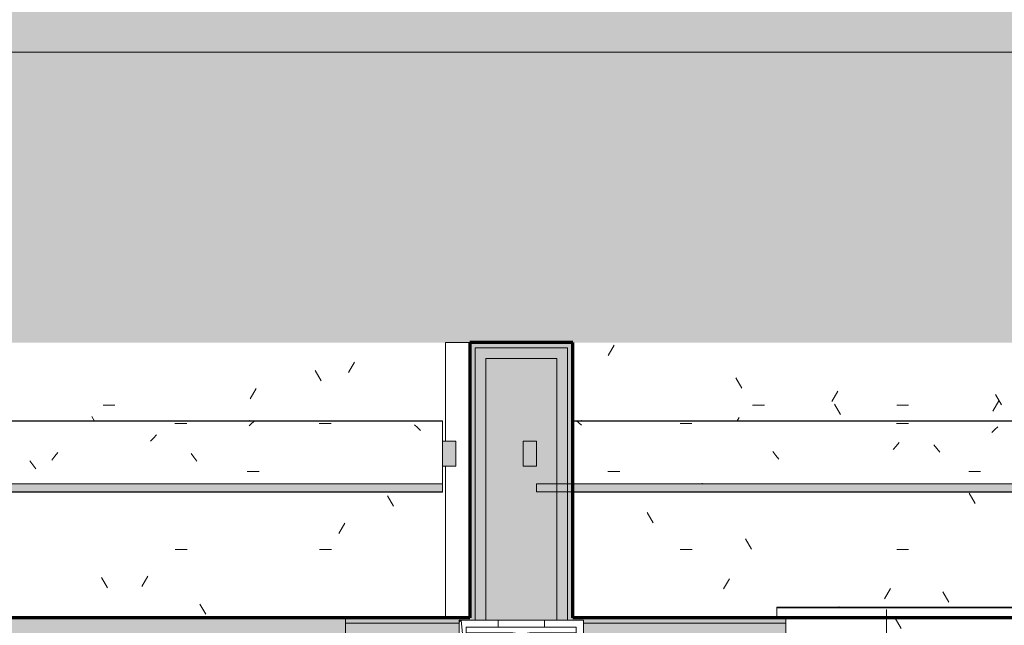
# Model space of a CAD drawing. Header units: millimetres. Extents: x -62758 to 78208, y -26429 to 33271.
# Tile 349 of 656: x -51441 to -48668, y 29861 to 31565. Entities that reach past the tile are written whole.
import ezdxf

# ---------------------------------------------------------------- set-up
doc = ezdxf.new("R2010")
doc.units = ezdxf.units.MM
for name, color, linetype, lineweight in [('A-DETL', 90, 'Continuous', 9), ('A-FLOR', 192, 'Continuous', 18), ('A-FLOR-PATT', 8, 'Continuous', 18), ('A-GENM', 13, 'Continuous', 9), ('A-GLAZ', 151, 'Continuous', 9), ('A-GLAZ-SILL', 1, 'Continuous', 9), ('A-WALL', 113, 'Continuous', 18), ('A-WALL-PATT', 111, 'Continuous', 25), ('S-COLS', 52, 'Continuous', 9)]:
    doc.layers.add(name, color=color, linetype=linetype, lineweight=lineweight)
pattern_1 = [(0, (0, 0), (812.8, 203.2), [33.528, -576.072, 33.528, -576.072, -3251.2]), (0, (0, 0), (812.8, 203.2), [-1219.2, 33.528, -1185.672, 33.528, -576.072, -1422.4]), (0, (0, 0), (812.8, 203.2), [-3048, 33.528, -372.872, 33.528, -982.472]), (120, (304.8, 101.6), (-582.37636, 602.30545), [33.528, -576.072, 33.528, -576.072, -3251.2]), (120, (304.8, 101.6), (-582.37636, 602.30545), [-1219.2, 33.528, -1185.672, 33.528, -576.072, -1422.4]), (120, (304.8, 101.6), (-582.37636, 602.30545), [-3048, 33.528, -372.872, 33.528, -982.472]), (240, (406.4, 508), (-230.42364, -805.50545), [33.528, -576.072, 33.528, -576.072, -3251.2]), (240, (406.4, 508), (-230.42364, -805.50545), [-1219.2, 33.528, -1185.672, 33.528, -576.072, -1422.4]), (240, (406.4, 508), (-230.42364, -805.50545), [-3048, 33.528, -372.872, 33.528, -982.472])]

# ---------------------------------------------------------------- blocks, each defined once
blk = doc.blocks.new('FP_205-PLANTA DE IMPERMEABILIZAÇÃO - TÉRREO')
at = {"layer": 'A-GENM', "lineweight": 5}
for p, q in [((-50833.5, 30437.5), (-50833.6, 30437.5)), ((-50833.4, 30437.5), (-50833.5, 30437.5)), ((-50833.3, 30437.4), (-50833.4, 30437.5)), ((-50833.2, 30437.4), (-50833.3, 30437.4)), ((-50833.1, 30437.4), (-50833.2, 30437.4)), ((-50833, 30437.3), (-50833.1, 30437.4)), ((-50832.9, 30437.3), (-50833, 30437.3)), ((-50832.8, 30437.2), (-50832.9, 30437.3)), ((-50832.7, 30437.2), (-50832.8, 30437.2)), ((-50832.6, 30437.1), (-50832.7, 30437.2)), ((-50832.5, 30437), (-50832.6, 30437.1)), ((-50832.4, 30436.9), (-50832.5, 30437)), ((-50832.3, 30436.8), (-50832.4, 30436.9))]:
    blk.add_line(p, q, dxfattribs=at)
blk = doc.blocks.new('FP_207-PLANTA DE IMPERMEABILIZAÇÃO - TÉRREO')
at = {"layer": 'A-GENM', "lineweight": 5}
for p, q in [((-50833.5, 30437.5), (-50833.6, 30437.5)), ((-50833.4, 30437.5), (-50833.5, 30437.5)), ((-50833.3, 30437.4), (-50833.4, 30437.5)), ((-50833.2, 30437.4), (-50833.3, 30437.4)), ((-50833.1, 30437.4), (-50833.2, 30437.4)), ((-50833, 30437.3), (-50833.1, 30437.4)), ((-50832.9, 30437.3), (-50833, 30437.3)), ((-50832.8, 30437.2), (-50832.9, 30437.3)), ((-50832.7, 30437.2), (-50832.8, 30437.2)), ((-50832.6, 30437.1), (-50832.7, 30437.2)), ((-50832.5, 30437), (-50832.6, 30437.1)), ((-50832.4, 30436.9), (-50832.5, 30437)), ((-50832.3, 30436.8), (-50832.4, 30436.9))]:
    blk.add_line(p, q, dxfattribs=at)
blk = doc.blocks.new('FP_209-PLANTA DE IMPERMEABILIZAÇÃO - TÉRREO')
at = {"layer": 'A-GENM', "lineweight": 5}
for p, q in [((-50833.5, 30437.5), (-50833.6, 30437.5)), ((-50833.4, 30437.5), (-50833.5, 30437.5)), ((-50833.3, 30437.4), (-50833.4, 30437.5)), ((-50833.2, 30437.4), (-50833.3, 30437.4)), ((-50833.1, 30437.4), (-50833.2, 30437.4)), ((-50833, 30437.3), (-50833.1, 30437.4)), ((-50832.9, 30437.3), (-50833, 30437.3)), ((-50832.8, 30437.2), (-50832.9, 30437.3)), ((-50832.7, 30437.2), (-50832.8, 30437.2)), ((-50832.6, 30437.1), (-50832.7, 30437.2)), ((-50832.5, 30437), (-50832.6, 30437.1)), ((-50832.4, 30436.9), (-50832.5, 30437)), ((-50832.3, 30436.8), (-50832.4, 30436.9))]:
    blk.add_line(p, q, dxfattribs=at)
blk = doc.blocks.new('FP_212-PLANTA DE IMPERMEABILIZAÇÃO - TÉRREO')
at = {"layer": 'A-GENM', "lineweight": 5}
for p, q in [((-50833.5, 30437.5), (-50833.6, 30437.5)), ((-50833.4, 30437.5), (-50833.5, 30437.5)), ((-50833.3, 30437.4), (-50833.4, 30437.5)), ((-50833.2, 30437.4), (-50833.3, 30437.4)), ((-50833.1, 30437.4), (-50833.2, 30437.4)), ((-50833, 30437.3), (-50833.1, 30437.4)), ((-50832.9, 30437.3), (-50833, 30437.3)), ((-50832.8, 30437.2), (-50832.9, 30437.3)), ((-50832.7, 30437.2), (-50832.8, 30437.2)), ((-50832.6, 30437.1), (-50832.7, 30437.2)), ((-50832.5, 30437), (-50832.6, 30437.1)), ((-50832.4, 30436.9), (-50832.5, 30437)), ((-50832.3, 30436.8), (-50832.4, 30436.9))]:
    blk.add_line(p, q, dxfattribs=at)
blk = doc.blocks.new('FP_213-PLANTA DE IMPERMEABILIZAÇÃO - TÉRREO')
at = {"layer": 'A-GENM', "color": 130, "lineweight": 5}
blk.add_line((-57836.4, 30235.6), (-50290.3, 30235.6), dxfattribs=at)
blk = doc.blocks.new('FP_214-PLANTA DE IMPERMEABILIZAÇÃO - TÉRREO')
at = {"layer": 'A-GENM', "lineweight": 5}
for p, q in [((-50833.6, 30437.5), (-50833.7, 30437.5)), ((-50833.5, 30437.5), (-50833.6, 30437.5)), ((-50833.4, 30437.4), (-50833.5, 30437.5)), ((-50833.3, 30437.4), (-50833.4, 30437.4)), ((-50833.2, 30437.4), (-50833.3, 30437.4)), ((-50833.1, 30437.3), (-50833.2, 30437.4)), ((-50833, 30437.3), (-50833.1, 30437.3)), ((-50832.9, 30437.2), (-50833, 30437.3)), ((-50832.8, 30437.2), (-50832.9, 30437.2)), ((-50832.7, 30437.1), (-50832.8, 30437.2)), ((-50832.6, 30437), (-50832.7, 30437.1)), ((-50832.5, 30436.9), (-50832.6, 30437)), ((-50832.4, 30436.8), (-50832.5, 30436.9))]:
    blk.add_line(p, q, dxfattribs=at)
blk = doc.blocks.new('FP_215-PLANTA DE IMPERMEABILIZAÇÃO - TÉRREO')
at = {"layer": 'A-GENM', "lineweight": 5}
for p, q in [((-51043.2, 30429.5), (-51009.7, 30429.5)), ((-50826.5, 30430), (-50834.7, 30422.7)), ((-50818.3, 30436.8), (-50826.5, 30430)), ((-50636.8, 30429.5), (-50603.3, 30429.5)), ((-50360.2, 30417.6), (-50368.6, 30425.3)), ((-50351.8, 30409.6), (-50360.2, 30417.6)), ((-51095.6, 30397.2), (-51103.9, 30388.3)), ((-51103.9, 30388.3), (-51112.3, 30379)), ((-51381.5, 30337.1), (-51389.9, 30326.2)), ((-51373.1, 30347.8), (-51381.5, 30337.1)), ((-50989.7, 30334), (-50998.1, 30344.7)), ((-51443.3, 30313), (-51451.6, 30324.3)), ((-51434.9, 30301.4), (-51443.3, 30313)), ((-50981.3, 30322.9), (-50989.7, 30334)), ((-50840, 30293.6), (-50806.5, 30293.6))]:
    blk.add_line(p, q, dxfattribs=at)
blk = doc.blocks.new('FP_216-PLANTA DE IMPERMEABILIZAÇÃO - TÉRREO')
at = {"layer": 'A-GENM', "color": 130, "lineweight": 5}
blk.add_line((-50290.3, 30436.3), (-57836.4, 30436.3), dxfattribs=at)
at = {"layer": 'A-GENM', "lineweight": 5}
for p, q in [((-50833.6, 30437.5), (-50833.7, 30437.5)), ((-50833.5, 30437.5), (-50833.6, 30437.5)), ((-50833.4, 30437.4), (-50833.5, 30437.5)), ((-50833.3, 30437.4), (-50833.4, 30437.4)), ((-50833.2, 30437.4), (-50833.3, 30437.4)), ((-50833.1, 30437.3), (-50833.2, 30437.4)), ((-50833, 30437.3), (-50833.1, 30437.3)), ((-50832.9, 30437.2), (-50833, 30437.3)), ((-50832.8, 30437.2), (-50832.9, 30437.2)), ((-50832.7, 30437.1), (-50832.8, 30437.2)), ((-50832.6, 30437), (-50832.7, 30437.1)), ((-50832.5, 30436.9), (-50832.6, 30437)), ((-50832.4, 30436.8), (-50832.5, 30436.9))]:
    blk.add_line(p, q, dxfattribs=at)
blk = doc.blocks.new('Brises23 - Brises-4974138-PLANTA DE IMPERMEABILIZAÇÃO - TÉRREO')
at = {"layer": 'A-GENM', "lineweight": 5}
for points in [[(-50290.3, 30309.4), (-50252.3, 30309.4), (-50252.3, 30379), (-50290.3, 30379), (-50290.3, 30312.6)], [(-54091.9, 30237.3), (-50290.3, 30237.3), (-50290.3, 30259.2), (-57836.4, 30259.2), (-57836.4, 30237.3), (-54347.3, 30237.3)]]:
    blk.add_hatch(color=41, dxfattribs=at).paths.add_polyline_path(points)
at = {"layer": 'A-GENM', "color": 130, "lineweight": 5}
for p, q in [((-50290.3, 30435.8), (-57836.4, 30435.8)), ((-50290.3, 30436.3), (-50290.3, 30435.8)), ((-50290.3, 30435.8), (-50290.3, 30379.9)), ((-50290.3, 30309.5), (-50290.3, 30259.2)), ((-50290.3, 30237), (-50290.3, 30235.6)), ((-50290.3, 30235.6), (-50290.3, 30235.6)), ((-50290.3, 30235.6), (-50290.3, 30235.6)), ((-50290.3, 30235.6), (-50290.3, 30235.6)), ((-50290.3, 30235.6), (-50290.3, 30235.6))]:
    blk.add_line(p, q, dxfattribs=at)
at = {"layer": 'A-GENM', "color": 90}
for p, q in [((-50252.3, 30379), (-50290.3, 30379)), ((-50290.3, 30379), (-50290.3, 30309.4)), ((-50252.3, 30309.4), (-50252.3, 30379)), ((-50290.3, 30309.4), (-50252.3, 30309.4)), ((-50290.3, 30259.2), (-57836.4, 30259.2)), ((-50290.3, 30237.3), (-50290.3, 30259.2)), ((-57836.4, 30237.3), (-50290.3, 30237.3))]:
    blk.add_line(p, q, dxfattribs=at)
at = {"layer": 'A-GENM', "color": 130, "lineweight": 5}
for name in ['FP_216-PLANTA DE IMPERMEABILIZAÇÃO - TÉRREO', 'FP_215-PLANTA DE IMPERMEABILIZAÇÃO - TÉRREO', 'FP_205-PLANTA DE IMPERMEABILIZAÇÃO - TÉRREO', 'FP_207-PLANTA DE IMPERMEABILIZAÇÃO - TÉRREO', 'FP_209-PLANTA DE IMPERMEABILIZAÇÃO - TÉRREO', 'FP_212-PLANTA DE IMPERMEABILIZAÇÃO - TÉRREO', 'FP_214-PLANTA DE IMPERMEABILIZAÇÃO - TÉRREO', 'FP_213-PLANTA DE IMPERMEABILIZAÇÃO - TÉRREO']:
    blk.add_blockref(name, (0, 0), dxfattribs=at)
blk = doc.blocks.new('FP_245-PLANTA DE IMPERMEABILIZAÇÃO - TÉRREO')
at = {"layer": 'A-GENM', "lineweight": 5}
for p, q in [((-49858.8, 30436.9), (-49858.9, 30436.8)), ((-49858.7, 30437), (-49858.8, 30436.9)), ((-49858.6, 30437.1), (-49858.7, 30437)), ((-49858.5, 30437.2), (-49858.6, 30437.1)), ((-49858.4, 30437.2), (-49858.5, 30437.2)), ((-49858.3, 30437.3), (-49858.4, 30437.2)), ((-49858.2, 30437.3), (-49858.3, 30437.3)), ((-49858.1, 30437.4), (-49858.2, 30437.3)), ((-49858, 30437.4), (-49858.1, 30437.4)), ((-49857.9, 30437.4), (-49858, 30437.4)), ((-49857.8, 30437.5), (-49857.9, 30437.4)), ((-49857.7, 30437.5), (-49857.8, 30437.5)), ((-49857.6, 30437.5), (-49857.7, 30437.5))]:
    blk.add_line(p, q, dxfattribs=at)
blk = doc.blocks.new('FP_247-PLANTA DE IMPERMEABILIZAÇÃO - TÉRREO')
at = {"layer": 'A-GENM', "lineweight": 5}
for p, q in [((-49858.8, 30436.9), (-49858.9, 30436.8)), ((-49858.7, 30437), (-49858.8, 30436.9)), ((-49858.6, 30437.1), (-49858.7, 30437)), ((-49858.5, 30437.2), (-49858.6, 30437.1)), ((-49858.4, 30437.2), (-49858.5, 30437.2)), ((-49858.3, 30437.3), (-49858.4, 30437.2)), ((-49858.2, 30437.3), (-49858.3, 30437.3)), ((-49858.1, 30437.4), (-49858.2, 30437.3)), ((-49858, 30437.4), (-49858.1, 30437.4)), ((-49857.9, 30437.4), (-49858, 30437.4)), ((-49857.8, 30437.5), (-49857.9, 30437.4)), ((-49857.7, 30437.5), (-49857.8, 30437.5)), ((-49857.6, 30437.5), (-49857.7, 30437.5))]:
    blk.add_line(p, q, dxfattribs=at)
blk = doc.blocks.new('FP_249-PLANTA DE IMPERMEABILIZAÇÃO - TÉRREO')
at = {"layer": 'A-GENM', "lineweight": 5}
for p, q in [((-49858.8, 30436.9), (-49858.9, 30436.8)), ((-49858.7, 30437), (-49858.8, 30436.9)), ((-49858.6, 30437.1), (-49858.7, 30437)), ((-49858.5, 30437.2), (-49858.6, 30437.1)), ((-49858.4, 30437.2), (-49858.5, 30437.2)), ((-49858.3, 30437.3), (-49858.4, 30437.2)), ((-49858.2, 30437.3), (-49858.3, 30437.3)), ((-49858.1, 30437.4), (-49858.2, 30437.3)), ((-49858, 30437.4), (-49858.1, 30437.4)), ((-49857.9, 30437.4), (-49858, 30437.4)), ((-49857.8, 30437.5), (-49857.9, 30437.4)), ((-49857.7, 30437.5), (-49857.8, 30437.5)), ((-49857.6, 30437.5), (-49857.7, 30437.5))]:
    blk.add_line(p, q, dxfattribs=at)
blk = doc.blocks.new('FP_251-PLANTA DE IMPERMEABILIZAÇÃO - TÉRREO')
at = {"layer": 'A-GENM', "lineweight": 5}
for p, q in [((-49858.7, 30436.9), (-49858.8, 30436.8)), ((-49858.6, 30437), (-49858.7, 30436.9)), ((-49858.5, 30437.1), (-49858.6, 30437)), ((-49858.4, 30437.2), (-49858.5, 30437.1)), ((-49858.3, 30437.2), (-49858.4, 30437.2)), ((-49858.2, 30437.3), (-49858.3, 30437.2)), ((-49858.1, 30437.3), (-49858.2, 30437.3)), ((-49858, 30437.4), (-49858.1, 30437.3)), ((-49857.9, 30437.4), (-49858, 30437.4)), ((-49857.8, 30437.4), (-49857.9, 30437.4)), ((-49857.7, 30437.5), (-49857.8, 30437.4)), ((-49857.6, 30437.5), (-49857.7, 30437.5)), ((-49857.5, 30437.5), (-49857.6, 30437.5))]:
    blk.add_line(p, q, dxfattribs=at)
blk = doc.blocks.new('FP_252-PLANTA DE IMPERMEABILIZAÇÃO - TÉRREO')
at = {"layer": 'A-GENM', "color": 130, "lineweight": 5}
blk.add_line((-49883, 30235.6), (-45261, 30235.6), dxfattribs=at)
blk = doc.blocks.new('FP_253-PLANTA DE IMPERMEABILIZAÇÃO - TÉRREO')
at = {"layer": 'A-GENM', "lineweight": 5}
for p, q in [((-49858.7, 30436.9), (-49858.8, 30436.8)), ((-49858.6, 30437), (-49858.7, 30436.9)), ((-49858.5, 30437.1), (-49858.6, 30437)), ((-49858.4, 30437.2), (-49858.5, 30437.1)), ((-49858.3, 30437.2), (-49858.4, 30437.2)), ((-49858.2, 30437.3), (-49858.3, 30437.2)), ((-49858.1, 30437.3), (-49858.2, 30437.3)), ((-49858, 30437.4), (-49858.1, 30437.3)), ((-49857.9, 30437.4), (-49858, 30437.4)), ((-49857.8, 30437.4), (-49857.9, 30437.4)), ((-49857.7, 30437.5), (-49857.8, 30437.4)), ((-49857.6, 30437.5), (-49857.7, 30437.5)), ((-49857.5, 30437.5), (-49857.6, 30437.5))]:
    blk.add_line(p, q, dxfattribs=at)
blk = doc.blocks.new('FP_254-PLANTA DE IMPERMEABILIZAÇÃO - TÉRREO')
at = {"layer": 'A-GENM', "lineweight": 5}
for p, q in [((-49865.6, 30430.7), (-49872.9, 30436.8)), ((-49858.2, 30424.3), (-49865.6, 30430.7)), ((-49580.8, 30429.5), (-49547.3, 30429.5)), ((-48971.2, 30429.5), (-48937.7, 30429.5)), ((-48686.2, 30419.8), (-48694.6, 30411.9)), ((-48694.6, 30411.9), (-48703, 30403.6)), ((-48972.1, 30365.6), (-48980.5, 30355.5)), ((-48963.8, 30375.4), (-48972.1, 30365.6)), ((-48857.9, 30359), (-48866.3, 30369)), ((-49311.5, 30339.4), (-49319.8, 30350)), ((-49303.1, 30328.5), (-49311.5, 30339.4)), ((-48849.5, 30348.7), (-48857.9, 30359)), ((-49784, 30293.6), (-49750.5, 30293.6)), ((-48768, 30293.6), (-48734.5, 30293.6)), ((-49518.9, 30260.8), (-49519.6, 30259.8))]:
    blk.add_line(p, q, dxfattribs=at)
blk = doc.blocks.new('FP_255-PLANTA DE IMPERMEABILIZAÇÃO - TÉRREO')
at = {"layer": 'A-GENM', "color": 130, "lineweight": 5}
blk.add_line((-45261, 30436.3), (-49883, 30436.3), dxfattribs=at)
at = {"layer": 'A-GENM', "lineweight": 5}
for p, q in [((-49858.7, 30436.9), (-49858.8, 30436.8)), ((-49858.6, 30437), (-49858.7, 30436.9)), ((-49858.5, 30437.1), (-49858.6, 30437)), ((-49858.4, 30437.2), (-49858.5, 30437.1)), ((-49858.3, 30437.2), (-49858.4, 30437.2)), ((-49858.2, 30437.3), (-49858.3, 30437.2)), ((-49858.1, 30437.3), (-49858.2, 30437.3)), ((-49858, 30437.4), (-49858.1, 30437.3)), ((-49857.9, 30437.4), (-49858, 30437.4)), ((-49857.8, 30437.4), (-49857.9, 30437.4)), ((-49857.7, 30437.5), (-49857.8, 30437.4)), ((-49857.6, 30437.5), (-49857.7, 30437.5)), ((-49857.5, 30437.5), (-49857.6, 30437.5))]:
    blk.add_line(p, q, dxfattribs=at)
blk = doc.blocks.new('Brises30 - Brises-4975851-PLANTA DE IMPERMEABILIZAÇÃO - TÉRREO')
at = {"layer": 'A-GENM', "lineweight": 5}
blk.add_hatch(color=41, dxfattribs=at).paths.add_polyline_path([(-49928, 30237.3), (-45261, 30237.3), (-45261, 30259.2), (-49944.8, 30259.2), (-49945.9, 30237.3)])
at = {"layer": 'A-GENM', "color": 130, "lineweight": 5}
blk.add_line((-45261, 30435.8), (-49883, 30435.8), dxfattribs=at)
at = {"layer": 'A-GENM', "color": 90}
for p, q in [((-49985.2, 30379), (-50023.1, 30379)), ((-50023.1, 30379), (-50023.1, 30309.4)), ((-49985.2, 30309.4), (-49985.2, 30379)), ((-50023.1, 30309.4), (-49985.2, 30309.4)), ((-45261, 30259.2), (-49985.2, 30259.2)), ((-49985.2, 30259.2), (-49985.2, 30237.3)), ((-49985.2, 30237.3), (-45261, 30237.3))]:
    blk.add_line(p, q, dxfattribs=at)
at = {"layer": 'A-GENM', "color": 130, "lineweight": 5}
for name in ['FP_255-PLANTA DE IMPERMEABILIZAÇÃO - TÉRREO', 'FP_254-PLANTA DE IMPERMEABILIZAÇÃO - TÉRREO', 'FP_245-PLANTA DE IMPERMEABILIZAÇÃO - TÉRREO', 'FP_247-PLANTA DE IMPERMEABILIZAÇÃO - TÉRREO', 'FP_249-PLANTA DE IMPERMEABILIZAÇÃO - TÉRREO', 'FP_251-PLANTA DE IMPERMEABILIZAÇÃO - TÉRREO', 'FP_253-PLANTA DE IMPERMEABILIZAÇÃO - TÉRREO', 'FP_252-PLANTA DE IMPERMEABILIZAÇÃO - TÉRREO']:
    blk.add_blockref(name, (0, 0), dxfattribs=at)
blk = doc.blocks.new('FP_360-PLANTA DE IMPERMEABILIZAÇÃO - TÉRREO')
at = {"layer": 'A-GLAZ-SILL', "color": 130, "lineweight": 5}
blk.add_line((1775, 107.5), (-1775, 107.5), dxfattribs=at)
at = {"layer": 'A-GLAZ-SILL', "lineweight": 5}
for p, q in [((1775, 106.4), (-1775, 106.4)), ((-1603.1, 105), (-1603.2, 104.8)), ((-1603, 105.2), (-1603.1, 105)), ((-1602.8, 105.5), (-1603, 105.2)), ((-1602.7, 105.7), (-1602.8, 105.5)), ((-1602.6, 105.9), (-1602.7, 105.7)), ((-1602.4, 106.1), (-1602.6, 105.9)), ((-1602.3, 106.3), (-1602.4, 106.1)), ((-1602.2, 106.4), (-1602.3, 106.3)), ((-1602.1, 106.6), (-1602.2, 106.4)), ((-1601.9, 106.8), (-1602.1, 106.6)), ((-1601.8, 107), (-1601.9, 106.8)), ((-1601.7, 107.1), (-1601.8, 107)), ((-1601.6, 107.3), (-1601.7, 107.1)), ((-1601.4, 107.4), (-1601.6, 107.3)), ((-1601.3, 107.6), (-1601.4, 107.4)), ((-1601.2, 107.7), (-1601.3, 107.6)), ((-1601, 107.8), (-1601.2, 107.7)), ((-1600.9, 107.9), (-1601, 107.8)), ((-1600.8, 108), (-1600.9, 107.9)), ((-1600.7, 108.1), (-1600.8, 108)), ((-1600.5, 108.2), (-1600.7, 108.1)), ((-1600.4, 108.3), (-1600.5, 108.2)), ((-1600.3, 108.4), (-1600.4, 108.3)), ((-1600.2, 108.4), (-1600.3, 108.4)), ((-1600, 108.5), (-1600.2, 108.4)), ((-1599.9, 108.6), (-1600, 108.5)), ((-1599.8, 108.6), (-1599.9, 108.6)), ((-1599.6, 108.6), (-1599.8, 108.6)), ((-1599.5, 108.6), (-1599.6, 108.6)), ((-1599.4, 108.7), (-1599.5, 108.6))]:
    blk.add_line(p, q, dxfattribs=at)
blk = doc.blocks.new('CC_PEITORIL - PEITORIL-5520912-PLANTA DE IMPERMEABILIZAÇÃO - TÉRREO')
at = {"layer": 'A-GLAZ-SILL', "lineweight": 5}
h = blk.add_hatch(dxfattribs=at)
h.set_pattern_fill('FP_189', color=256, style=0, pattern_type=2)
h.set_pattern_definition([(0, (47533.37, -29804.38), (812.8, 203.2), [33.528, -576.072, 33.528, -3827.272]), (0, (47533.37, -29804.38), (812.8, 203.2), [-643.128, -576.072, 33.528, -1185.672, -2032]), (0, (47533.37, -29804.38), (812.8, 203.2), [-2438.4, 33.528, -576.072, 33.528, -1388.872]), (0, (47533.37, -29804.38), (812.8, 203.2), [-3081.528, -372.872, 33.528, -982.472]), (120, (47838.17, -29702.78), (-582.37636, 602.30545), [33.528, -576.072, 33.528, -3827.272]), (120, (47838.17, -29702.78), (-582.37636, 602.30545), [-643.128, -576.072, 33.528, -1185.672, -2032]), (120, (47838.17, -29702.78), (-582.37636, 602.30545), [-2438.4, 33.528, -576.072, 33.528, -1388.872]), (120, (47838.17, -29702.78), (-582.37636, 602.30545), [-3081.528, -372.872, 33.528, -982.472]), (240, (47939.77, -29296.38), (-230.42364, -805.50545), [33.528, -576.072, 33.528, -3827.272]), (240, (47939.77, -29296.38), (-230.42364, -805.50545), [-643.128, -576.072, 33.528, -1185.672, -2032]), (240, (47939.77, -29296.38), (-230.42364, -805.50545), [-2438.4, 33.528, -576.072, 33.528, -1388.872]), (240, (47939.77, -29296.38), (-230.42364, -805.50545), [-3081.528, -372.872, 33.528, -982.472])])
h.paths.add_polyline_path([(1750, -17.5), (1750, 77.5), (1775, 77.5), (1775, 101), (-1775, 101), (-1775, 77.5), (-1750, 77.5), (-1750, -17.5), (1720, -17.5)])
h = blk.add_hatch(dxfattribs=at)
h.set_pattern_fill('FP_55', color=256, style=0, pattern_type=2)
h.set_pattern_definition([(180, (0, 11.7), (1e-13, -1000), []), (270, (0, 11.7), (1000, 6e-14), [])])
h.paths.add_polyline_path([(1750, -17.5), (1750, 77.5), (1775, 77.5), (1775, 101), (-1775, 101), (-1775, 77.5), (-1750, 77.5), (-1750, -17.5), (1720, -17.5)])
at = {"layer": 'A-GLAZ-SILL', "color": 130, "lineweight": 5}
for q in [(-1775, 107.5), (-1775, 77.5)]:
    blk.add_line((-1775, 101), q, dxfattribs=at)
at = {"layer": 'A-GLAZ', "color": 130, "lineweight": 5}
blk.add_blockref('FP_360-PLANTA DE IMPERMEABILIZAÇÃO - TÉRREO', (0, 0), dxfattribs=at)
blk = doc.blocks.new('FX-PNC-PILAR-TP101 - FX-PNC-PILAR-TP01-5761661-PLANTA DE IMPERMEABILIZAÇÃO - TÉRREO')
at = {"layer": 'S-COLS', "lineweight": 5}
h = blk.add_hatch(dxfattribs=at)
h.set_pattern_fill('FP_280', color=256, style=0, pattern_type=2)
h.set_pattern_definition([(320, (-110614.1, 3031.65), (-31.8783, -364.368), [38.1, -419.1]), (265, (-110614.1, 3031.65), (382.1133, 70.4859), [30.48, -335.28]), (10.451, (-110616.76, 3001.3), (350.2334, -293.885), [32.38, -356.18]), (316.184, (-110512.5, 3031.65), (-84.0858, -542.1585), [57.15, -628.65]), (6.636, (-110519.5, 2986.5), (494.8554, -474.805), [48.57, -534.27]), (261.184, (-110512.5, 3031.65), (494.85, -474.81), [45.72, -502.92]), (291, (-110537.9, 2980.85), (-204.5305, -303.2285), [38.1, -419.1]), (236, (-110537.9, 2980.85), (368.376, -123.604), [30.48, -335.28]), (341.451, (-110554.95, 2955.6), (163.8427, -426.8341), [32.38, -356.18]), (307.5, (-110614.11, 3031.65), (169.11015, -6.17665), [16.764, -314.452, 16.764, -660.146]), (307.5, (-110614.11, 3031.65), (169.11015, -6.17665), [-347.98, -323.596, 16.764, -319.786]), (277.5, (-110614.1, 3031.65), (200.3615, -133.6389), [16.764, -177.292, 16.764, -435.102]), (277.5, (-110614.1, 3031.65), (200.3615, -133.6389), [-210.82, -306.832, 16.764, -111.506]), (237.5, (-110614.11, 3144.94), (-11.45836, -271.18182), [16.764, -110.236, 16.764, -905.256]), (237.5, (-110614.11, 3144.94), (-11.45836, -271.18182), [-143.764, -379.476, 16.764, -509.016]), (227.5, (-110614.1, 3195.74), (50.8528, -296.2585), [16.764, -148.336, 16.764, -619.76]), (227.5, (-110614.1, 3195.74), (50.8528, -296.2585), [-181.864, -246.38, 16.764, -356.616])])
h.paths.add_polyline_path([(-81086.4, 52996.3), (-81086.4, 52884.8), (-80738.4, 52884.8), (-80738.4, 53234.8), (-81086.4, 53234.8), (-81086.4, 53014.7)])
h.paths.add_polyline_path([(-81066.4, 52904.8), (-81066.4, 52904.8), (-81066.4, 53214.8), (-81050.9, 53214.7), (-81050.9, 53104.7), (-81039.3, 53104.7), (-81035.4, 53067.6), (-80789.4, 53067.6), (-80777.2, 53079.7), (-80777.2, 53075), (-80773.9, 53083.1), (-80773.9, 53214.8), (-80758.4, 53214.8), (-80758.5, 52904.7), (-80773.9, 52904.8), (-80774.5, 53038.1), (-80777.2, 53044.7), (-80777.2, 53039.9), (-80789.1, 53051.8), (-80789.4, 53052.1), (-81035.5, 53052), (-81050.8, 53036.7), (-81050.9, 53036.6), (-81050.9, 53014.7), (-81035.4, 53051.9), (-81039.4, 53013.9), (-81050.9, 53014.7), (-81051.1, 52904.7), (-81066.4, 52904.7)])
h.paths.add_polyline_path([(-81050.9, 53104.7), (-81050.9, 53083.1), (-81035.5, 53067.7)])
h.paths.add_polyline_path([(-81050.8, 53082.8), (-81046, 53072), (-81035.6, 53067.7), (-81039.9, 53072)])
at = {"layer": 'S-COLS', "color": 130, "lineweight": 5}
for p, q in [((-80887.2, 53234.8), (-81086.4, 53234.8)), ((-81086.4, 53234.8), (-81086.4, 52884.8)), ((-81066.4, 52904.8), (-81066.4, 53214.8)), ((-81066.4, 53214.8), (-81050.9, 53214.8)), ((-81050.9, 53214.8), (-81050.9, 53083.1)), ((-80867.2, 53234.8), (-80887.2, 53234.8)), ((-80777.2, 53234.8), (-80867.2, 53234.8)), ((-80747.2, 53234.8), (-80777.2, 53234.8)), ((-80773.9, 53083.1), (-80773.9, 53214.8)), ((-80773.9, 53214.8), (-80758.4, 53214.8)), ((-80758.4, 53214.8), (-80758.4, 52904.8)), ((-80738.4, 53234.8), (-80747.2, 53234.8)), ((-80738.4, 53189.7), (-80738.4, 53234.8)), ((-80738.4, 53124.7), (-80738.4, 53189.7)), ((-80738.4, 52994.7), (-80738.4, 53124.7)), ((-81035.4, 53067.6), (-80789.4, 53067.6)), ((-80789.4, 53052.1), (-81035.4, 53052.1)), ((-81050.9, 53036.6), (-81050.9, 52904.8)), ((-80773.9, 52904.8), (-80773.9, 53036.6)), ((-80738.4, 52929.7), (-80738.4, 52994.7)), ((-80738.4, 52884.8), (-80738.4, 52929.7)), ((-81086.4, 52884.8), (-80887.2, 52884.8)), ((-81050.9, 52904.8), (-81066.4, 52904.8)), ((-80887.2, 52884.8), (-80867.2, 52884.8)), ((-80867.2, 52884.8), (-80777.2, 52884.8)), ((-80777.2, 52884.8), (-80747.2, 52884.8)), ((-80758.4, 52904.8), (-80773.9, 52904.8)), ((-80747.2, 52884.8), (-80738.4, 52884.8))]:
    blk.add_line(p, q, dxfattribs=at)
for centre, start, end in [((-81035.4, 53083.1), 180, 270), ((-80789.4, 53083.1), 270, 0), ((-81035.4, 53036.6), 90, 180), ((-80789.4, 53036.6), 0, 90)]:
    blk.add_arc(centre, 15.5, start, end, dxfattribs=at)
blk = doc.blocks.new('BE-PMSa-MOD-ARQ-ESCOLA-EX-000-R_0056_rvt-1-PLANTA DE IMPERMEABILIZAÇÃO - TÉRREO')
at = {"layer": 'A-FLOR-PATT', "lineweight": 5}
h = blk.add_hatch(dxfattribs=at)
h.set_pattern_fill('FP_7', color=31, style=0, pattern_type=2)
h.set_pattern_definition(pattern_1)
h.paths.add_polyline_path([(-10009.9, -25663.4), (-10008.9, -25624.4), (-10008, -25624.4), (-10008, -24137.9), (-10009.9, -24137.9), (-10009.9, -24097.9), (-10019.9, -24097.9), (-10019.9, -24017.9), (-9999.9, -24017.9), (-9999.9, -23992.9), (-9967.4, -23992.9), (-9967.4, -23902.2), (-60207.5, -23902.2), (-60207.5, 2852.9), (-58704.3, 2852.9), (-58704.3, 3646), (-59113, 3646), (-59113, 3686), (-58704.3, 3686), (-58704.3, 5586), (-59113, 5586), (-59113, 5626), (-58704.3, 5626), (-58704.3, 31473.9), (-39533.5, 31473.9), (-39533.5, 32847.3), (-62607.5, 33119.3), (-62607.5, -24616.4), (-10625.5, -25651.1)])
h.paths.add_polyline_path([(-56606.3, 16894.4), (-56108, 16894.4), (-56108, 20749.4), (-57852.4, 20749.4), (-57852.4, 20532.9), (-57947, 20532.9), (-57947, 17015.4), (-57852.4, 17015.4), (-57852.4, 16894.4), (-57628.1, 16894.4)])
h = blk.add_hatch(dxfattribs=at)
h.set_pattern_fill('FP_4', color=215, style=0, pattern_type=2)
h.set_pattern_definition(pattern_1)
h.paths.add_polyline_path([(-9894.9, -23902.2), (-9894.9, -23327.9), (-9939.9, -23327.9), (-9939.9, -23357.9), (-10019.9, -23357.9), (-10019.9, -23327.9), (-26607, -23327.9), (-26607, -23325.4), (-59610, -23325.4), (-59610, 2311.5), (-59500, 2311.5), (-59500, 2401), (-59098, 2401), (-59098, 2311.5), (-58107, 2311.5), (-58107, 7537.9), (-58235.9, 7537.9), (-58235.9, 7975.9), (-58107, 7975.9), (-58107, 15242.9), (-58235.9, 15242.9), (-58235.9, 15680.9), (-58107, 15680.9), (-58107, 16678.4), (-58186.4, 16678.4), (-58186.4, 17015.4), (-58107, 17015.4), (-58107, 20532.9), (-58186.4, 20532.9), (-58186.4, 20869.9), (-58107, 20869.9), (-58107, 21622.4), (-58235.9, 21622.4), (-58235.9, 22060.4), (-58107, 22060.4), (-58107, 29481.7), (-58238.4, 29481.7), (-58238.4, 29927), (-58107, 29927), (-58107, 30838.5), (-57817, 30838.5), (-57817, 30656.9), (-45242, 30657), (-45242, 30838.5), (-44952, 30838.5), (-44952, 30656.9), (-44949.5, 30656.9), (-44949.5, 29918.5), (-44820.5, 29918.5), (-44820.5, 29879.1), (-41729.5, 29879.1), (-41729.5, 29893.7), (-41622, 29893.7), (-41622, 30838.5), (-41332, 30838.5), (-41332, 30655.3), (-33747, 30655.6), (-33747, 30838.5), (-33457, 30839.5), (-33457, 31473.9), (-58704.3, 31473.9), (-58704.3, 5626), (-58173, 5626), (-58173, 5586), (-58704.3, 5586), (-58704.3, 3686), (-58173, 3686), (-58173, 3646), (-58704.3, 3646), (-58704.3, 2852.9), (-60207.5, 2852.9), (-60207.5, -23902.2), (-9967.4, -23902.2)])
h.paths.add_polyline_path([(-26295.4, -23618.8), (-26321.3, -23615.4), (-26345.4, -23605.4), (-26366.1, -23589.5), (-26382, -23568.8), (-26392, -23544.7), (-26395.4, -23518.8), (-26392, -23493), (-26382, -23468.8), (-26366.1, -23448.1), (-26345.4, -23432.2), (-26321.3, -23422.2), (-26295.4, -23418.8), (-26269.5, -23422.2), (-26245.4, -23432.2), (-26224.7, -23448.1), (-26208.8, -23468.8), (-26198.8, -23493), (-26195.4, -23518.8), (-26198.8, -23544.7), (-26208.8, -23568.8), (-26224.7, -23589.5), (-26245.4, -23605.4), (-26269.5, -23615.4)])
h.paths.add_polyline_path([(-41607, 29876.6), (-41578, 29876.6), (-41578, 29878.7), (-41607, 29878.4)])
h.paths.add_polyline_path([(-58123.8, 29876.7), (-58107, 29876.7), (-58107.8, 29882), (-58193.4, 29882), (-58193.4, 29876.7), (-58139, 29876.7)])
h.paths.add_polyline_path([(-43358, 31038.4), (-43355.4, 31036), (-43354.2, 31038.4), (-43356.8, 31038.4)])
h.paths.add_polyline_path([(-43359.8, 31038.4), (-43356.8, 31036.1), (-43359, 31038.4)])
h.paths.add_polyline_path([(-43358, 31088.4), (-43354.2, 31089.5), (-43355.5, 31090.7), (-43356.8, 31089.5)])
h.paths.add_polyline_path([(-43359, 31088.4), (-43358, 31088.4), (-43358, 31089.7)])
h.paths.add_polyline_path([(-43355.5, 31120.6), (-43358, 31118.6), (-43353.6, 31118.4), (-43353.6, 31119.4), (-43354.9, 31120.3)])
h.paths.add_polyline_path([(-43351.1, 31038.4), (-43353, 31038.4), (-43352.9, 31036.4), (-43351.9, 31037.5)])
h.paths.add_polyline_path([(-43355.5, 31007.2), (-43360.1, 31008.9), (-43360.4, 31016.3), (-43359.8, 31023.3), (-43360.3, 31032.7), (-43360.5, 31038.4), (-43359.8, 31088.4), (-43359, 31088.4), (-43360.4, 31103.9), (-43359.5, 31115.6), (-43359.8, 31117.8), (-43354.2, 31120.2), (-43351.1, 31119.1), (-43351.9, 31118.3), (-43351.9, 31117.4), (-43350.5, 31108.4), (-43351.2, 31093.1), (-43351, 31088.4), (-43350.5, 31088.4), (-43351.3, 31008), (-43354.7, 31007.3)])
h = blk.add_hatch(dxfattribs=at)
h.set_pattern_fill('FP_4', color=215, style=0, pattern_type=2)
h.set_pattern_definition(pattern_1)
h.paths.add_polyline_path([(-53030.1, 29881.9), (-50241, 29881.9), (-50241, 30309.4), (-50250.3, 30309.4), (-50250.3, 30235.6), (-57796.4, 30236.3), (-57796.4, 30309.4), (-57817, 30309.4), (-57817, 29927), (-57819.5, 29927), (-57819.5, 29881.9), (-53541, 29881.9)])
h.paths.add_polyline_path([(-49453.8, 29881.9), (-49308.4, 29881.9), (-49308.4, 29911.9), (-45758.4, 29911), (-45758.4, 29881.9), (-45239.5, 29881.9), (-45239.5, 29918.5), (-45242, 29918.9), (-45242, 30309.4), (-45261, 30309.4), (-45261, 30235.6), (-49883, 30235.6), (-49883, 29881.9), (-49853.2, 29881.9)])
h.paths.add_polyline_path([(-45602.8, 29888), (-45609, 29889.7), (-45611.6, 29891.7), (-45614.8, 29897.3), (-45613.9, 29905.4), (-45610.5, 29910), (-45606, 29912.6), (-45599.5, 29912.6), (-45593.5, 29908.6), (-45590.7, 29903.8), (-45590.7, 29897.3), (-45593.9, 29891.7), (-45599.5, 29888.4)])
h.paths.add_polyline_path([(-45532.1, 29965.8), (-45557.9, 29969.2), (-45582.1, 29979.2), (-45602.8, 29995.1), (-45618.7, 30015.8), (-45628.7, 30039.9), (-45632.1, 30065.8), (-45628.7, 30091.7), (-45618.7, 30115.8), (-45602.8, 30136.5), (-45582.1, 30152.4), (-45557.9, 30162.4), (-45532.1, 30165.8), (-45506.2, 30162.4), (-45482.1, 30152.4), (-45461.4, 30136.5), (-45445.5, 30115.8), (-45435.5, 30091.7), (-45432.1, 30065.8), (-45435.5, 30039.9), (-45445.5, 30015.8), (-45461.4, 29995.1), (-45482.1, 29979.2), (-45506.2, 29969.2)])
h.paths.add_polyline_path([(-45261, 30379), (-45242, 30379), (-45242, 30656.9), (-49883, 30656.9), (-49883, 30436.3), (-45261, 30435.8), (-45261, 30399.1)])
h.paths.add_polyline_path([(-50241, 30379), (-50241, 30656.9), (-57817, 30656.9), (-57817, 30379), (-57796.4, 30379), (-57796.4, 30436.3), (-50250.3, 30435.8), (-50250.3, 30379)])
at = {"layer": 'A-WALL', "lineweight": 5}
for color, points in [(254, [(-50173, 29881.9), (-50158, 29881.9), (-50158, 30656.9), (-50173, 30656.9), (-50173, 30108.1)]), (9, [(-50158, 29875.7), (-50128, 29875.7), (-50128, 30641.9), (-50158, 30641.9), (-50158, 29881.9)]), (254, [(-50523.4, 29744.4), (-50523.4, 29881.9), (-57523.4, 29881.9), (-57523.4, 29744.4), (-57493.4, 29744.4), (-57493.4, 29756.9), (-56652.2, 29756.9), (-56652.2, 29786.9), (-56622.2, 29786.9), (-56622.2, 29756.9), (-55780.9, 29756.9), (-55780.9, 29786.9), (-55750.9, 29786.9), (-55750.9, 29756.9), (-54909.7, 29756.9), (-54909.7, 29786.9), (-54879.7, 29786.9), (-54879.7, 29756.9), (-54038.4, 29756.9), (-54038.4, 29786.9), (-54008.4, 29786.9), (-54008.4, 29756.9), (-53167.2, 29756.9), (-53167.2, 29786.9), (-53137.2, 29786.9), (-53137.2, 29756.9), (-52295.9, 29756.9), (-52295.9, 29786.9), (-52265.9, 29786.9), (-52265.9, 29756.9), (-51424.7, 29756.9), (-51424.7, 29786.9), (-51394.7, 29786.9), (-51394.7, 29756.9), (-50553.4, 29756.9), (-50553.4, 29744.4)])]:
    blk.add_hatch(color=color, dxfattribs=at).paths.add_polyline_path(points)
at = {"layer": 'A-WALL'}
h = blk.add_hatch(color=7, dxfattribs=at)
h.paths.add_polyline_path([(-49883, 29881.9), (-49883, 30237.3), (-49898, 30237.3), (-49898, 29881.9)])
h.paths.add_polyline_path([(-49883, 30259.2), (-49883, 30656.9), (-50158, 30656.9), (-50158, 30641.9), (-49898, 30641.9), (-49898, 30259.2), (-49890.5, 30259.2)])
at = {"layer": 'A-WALL', "lineweight": 5}
h = blk.add_hatch(color=9, dxfattribs=at)
h.paths.add_polyline_path([(-49928, 29875.7), (-49898, 29875.7), (-49898, 30237.3), (-49928, 30237.3), (-49928, 29881.9)])
h.paths.add_polyline_path([(-49928, 30259.2), (-49898, 30260.2), (-49898, 30641.9), (-50128, 30641.9), (-50128, 30611.9), (-49928, 30611.9), (-49928, 30259.9)])
h = blk.add_hatch(color=9, dxfattribs=at)
h.paths.add_polyline_path([(-57523.4, 29836.9), (-57523.4, 29866.9), (-57845.4, 29866.9), (-57845.4, 29836.9), (-57628.1, 29836.9)])
h.paths.add_polyline_path([(-50241, 29836.9), (-50203.2, 29836.9), (-50203.2, 29866.9), (-50523.4, 29866.9), (-50523.4, 29836.9), (-50475.6, 29836.9)])
at = {"layer": 'A-WALL'}
h = blk.add_hatch(color=7, dxfattribs=at)
h.paths.add_polyline_path([(-50203.2, 29866.9), (-50203.2, 29875.7), (-50158, 29875.7), (-50158, 29881.9), (-50523.4, 29881.7), (-50523.4, 29866.9), (-50213.2, 29866.9)])
h.paths.add_polyline_path([(-57832, 29866.9), (-57523.4, 29866.9), (-57523.4, 29881.9), (-57832, 29881.9), (-57832, 29876.6)])
h = blk.add_hatch(color=7, dxfattribs=at)
h.paths.add_polyline_path([(-45783.4, 29866.9), (-45213.5, 29866.9), (-45213.5, 29873.2), (-45197, 29873.5), (-45197, 29881.9), (-45783.4, 29881.9), (-45783.4, 29873.5)])
h.paths.add_polyline_path([(-49283.4, 29866.9), (-49283.4, 29881.9), (-49898, 29881.9), (-49898, 29875.7), (-49853.2, 29875.7), (-49853.2, 29866.9), (-49308.4, 29866.9)])
at = {"layer": 'A-WALL', "lineweight": 5}
h = blk.add_hatch(color=9, dxfattribs=at)
h.paths.add_polyline_path([(-45239.5, 29836.9), (-45213.5, 29836.9), (-45213.5, 29866.9), (-45783.4, 29866.9), (-45783.4, 29836.9), (-45366.6, 29836.9)])
h.paths.add_polyline_path([(-49843.2, 29836.9), (-49283.4, 29836.9), (-49283.4, 29866.9), (-49853.2, 29866.9), (-49853.2, 29836.9)])
at = {"layer": 'A-WALL-PATT', "lineweight": 5}
h = blk.add_hatch(color=251, dxfattribs=at)
h.paths.add_polyline_path([(-50043.3, 29836.9), (-50041.9, 29837), (-50046.1, 29839.3), (-50051.3, 29840.2)])
h.paths.add_polyline_path([(-49964.7, 29875.7), (-49928, 29875.7), (-49928, 30237.3), (-49945.9, 30237.3), (-49944.8, 30259.2), (-49928, 30259.9), (-49928, 30611.9), (-50128, 30611.9), (-50128, 29875.7), (-50093, 29875.7)])
at = {"layer": 'A-FLOR', "color": 170, "lineweight": 5}
for p, q in [((-33457, 31473.9), (-58704.3, 31473.9)), ((-50241, 30656.9), (-50173, 30656.9)), ((-50241, 30379), (-50241, 30656.9)), ((-50241, 29881.9), (-50241, 30309.4))]:
    blk.add_line(p, q, dxfattribs=at)
at = {"layer": 'A-WALL', "color": 90, "lineweight": 9}
for p, q in [((-50158, 30656.9), (-50173, 30656.9)), ((-50173, 30656.9), (-50173, 29881.9)), ((-49898, 30656.9), (-50158, 30656.9)), ((-49883, 30656.9), (-49898, 30656.9)), ((-49883, 29881.9), (-49883, 30656.9)), ((-50173, 29881.9), (-50523.4, 29881.9)), ((-50523.4, 29881.9), (-50523.4, 29744.4)), ((-50093, 29875.7), (-50093, 29855.7)), ((-49963, 29855.7), (-49963, 29875.7)), ((-49283.4, 29881.9), (-49883, 29881.9)), ((-49283.4, 29786.9), (-49283.4, 29881.9))]:
    blk.add_line(p, q, dxfattribs=at)
at = {"layer": 'A-WALL', "color": 130, "lineweight": 5}
for p, q in [((-50158, 30641.9), (-50128, 30641.9)), ((-50158, 30641.9), (-50158, 29881.9)), ((-49928, 30641.9), (-50128, 30641.9)), ((-49898, 30641.9), (-49928, 30641.9)), ((-49898, 30641.9), (-49898, 29881.9)), ((-50128, 30611.9), (-50128, 29881.9)), ((-50128, 30611.9), (-49928, 30611.9)), ((-49928, 30611.9), (-49928, 29881.9)), ((-50523.4, 29866.9), (-50203.2, 29866.9)), ((-50158, 29881.9), (-50158, 29875.7)), ((-50128, 29875.7), (-50128, 29881.9)), ((-49928, 29875.7), (-49928, 29881.9)), ((-49898, 29875.7), (-49898, 29881.9)), ((-49853.2, 29866.9), (-49283.4, 29866.9))]:
    blk.add_line(p, q, dxfattribs=at)
at = {"layer": 'A-WALL', "color": 170, "lineweight": 5}
for p, q in [((-57523.4, 29881.9), (-50523.4, 29881.9)), ((-50203.2, 29866.9), (-50203.2, 29875.7)), ((-50203.2, 29875.7), (-50158, 29875.7)), ((-50203.2, 29836.9), (-50203.2, 29866.9)), ((-49898, 29875.7), (-49853.2, 29875.7)), ((-49853.2, 29875.7), (-49853.2, 29866.9)), ((-49853.2, 29866.9), (-49853.2, 29836.9))]:
    blk.add_line(p, q, dxfattribs=at)
at = {"layer": 'A-GENM', "color": 170, "lineweight": 5}
for name, p in [('Brises23 - Brises-4974138-PLANTA DE IMPERMEABILIZAÇÃO - TÉRREO', (40, 0)), ('Brises30 - Brises-4975851-PLANTA DE IMPERMEABILIZAÇÃO - TÉRREO', (0, 0))]:
    blk.add_blockref(name, p, dxfattribs=at)
at = {"layer": 'A-GLAZ', "color": 170, "lineweight": 5}
blk.add_blockref('CC_PEITORIL - PEITORIL-5520912-PLANTA DE IMPERMEABILIZAÇÃO - TÉRREO', (-47533.4, 29804.4), dxfattribs=at)
at = {"layer": 'S-COLS', "color": 170, "lineweight": 5, "rotation": 90}
blk.add_blockref('FX-PNC-PILAR-TP101 - FX-PNC-PILAR-TP01-5761661-PLANTA DE IMPERMEABILIZAÇÃO - TÉRREO', (3031.7, 110614.1), dxfattribs=at)

msp = doc.modelspace()

# ---------------------------------------------------------------- linework, layer by layer
at = {"layer": 'A-DETL', "lineweight": 70}
for p, q in [((-49883, 30656.9), (-50173, 30656.9)), ((-50173, 30656.9), (-50173, 29881.9)), ((-49883, 29881.9), (-49883, 30656.9)), ((-50173, 29881.9), (-57819.5, 29881.9)), ((-45242, 29881.9), (-49883, 29881.9))]:
    msp.add_line(p, q, dxfattribs=at)

# ---------------------------------------------------------------- block references
at = {"lineweight": 5}
msp.add_blockref('BE-PMSa-MOD-ARQ-ESCOLA-EX-000-R_0056_rvt-1-PLANTA DE IMPERMEABILIZAÇÃO - TÉRREO', (0, 0), dxfattribs=at)

doc.saveas('drawing.dxf')
